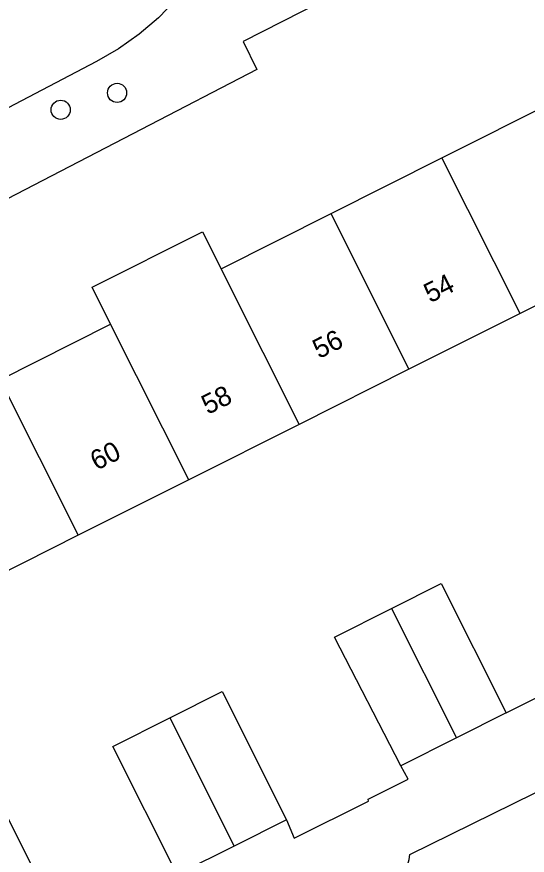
# Model space of a CAD drawing. Extents: x 157793 to 159380, y 380882 to 382313.
# Drawn here: x 158790.9 to 158816.97, y 381844.88 to 381887.69 of the extents above; entities that cross this region are included whole.
import ezdxf

# ---------------------------------------------------------------- set-up
doc = ezdxf.new("R2010")
doc.units = 0
for name, color, linetype in [('IMGEO_Boom', 7, 'Continuous'), ('IMGEO_Groenvoorziening', 7, 'Continuous'), ('IMGEO_Pand', 7, 'Continuous'), ('IMGEO_Pand_nummerreeks', 7, 'Continuous'), ('IMGEO_Rijbaan_lokaal_open', 7, 'Continuous'), ('IMGEO_Voetpad_open', 7, 'Continuous')]:
    doc.layers.add(name, color=color, linetype=linetype)

msp = doc.modelspace()

# ---------------------------------------------------------------- linework, layer by layer
at = {"layer": 'IMGEO_Boom'}
for centre in [(158796.027, 381883.8), (158793.148, 381882.937)]:
    msp.add_circle(centre, 0.489, dxfattribs=at)
at = {"layer": 'IMGEO_Groenvoorziening'}
for points in [[(158821.021, 381881.899), (158820.877, 381882.189), (158815.423, 381893.026), (158802.463, 381886.428), (158803.167, 381884.991), (158797.25, 381881.926), (158775.323, 381870.568), (158769.77, 381867.86), (158768.868, 381869.526), (158752.303, 381861.293), (158747.737, 381859.287)], [(158799.036, 381888.569), (158798.138, 381887.638), (158797.158, 381886.794), (158796.104, 381886.045), (158794.985, 381885.397), (158775.851, 381875.381), (158762.281, 381869.764), (158759.297, 381870.238), (158759.173, 381870.277), (158758.751, 381870.327), (158758.331, 381870.259), (158757.947, 381870.076), (158754.04, 381868.433)]]:
    msp.add_lwpolyline(points, dxfattribs=at)
at = {"layer": 'IMGEO_Pand'}
for points in [[(158812.618, 381880.48), (158818.416, 381883.391), (158822.402, 381875.452), (158816.603, 381872.541)], [(158806.958, 381877.639), (158812.618, 381880.48)], [(158816.603, 381872.541), (158812.618, 381880.48)], [(158801.339, 381874.818), (158806.958, 381877.639)], [(158810.926, 381869.691), (158806.958, 381877.639)], [(158795.7, 381871.987), (158794.75, 381873.88), (158800.389, 381876.711), (158801.339, 381874.818)], [(158801.339, 381874.818), (158801.617, 381874.264), (158805.324, 381866.879)], [(158816.603, 381872.541), (158810.926, 381869.691)], [(158790.061, 381869.156), (158795.7, 381871.987)], [(158799.685, 381864.048), (158795.7, 381871.987)], [(158810.926, 381869.691), (158805.324, 381866.879)], [(158790.061, 381869.156), (158794.047, 381861.217)], [(158805.324, 381866.879), (158799.685, 381864.048)], [(158799.685, 381864.048), (158794.047, 381861.217)], [(158794.047, 381861.217), (158788.407, 381858.386)], [(158810.043, 381857.478), (158812.585, 381858.754), (158815.902, 381852.146)], [(158810.524, 381849.446), (158807.137, 381856.019), (158810.043, 381857.478)], [(158810.043, 381857.478), (158813.36, 381850.87)], [(158798.728, 381851.894), (158801.392, 381853.232), (158804.676, 381846.689)], [(158799.236, 381843.958), (158799.098, 381843.889), (158795.814, 381850.431), (158798.728, 381851.894)], [(158798.728, 381851.894), (158802.012, 381845.352)], [(158815.902, 381852.146), (158813.36, 381850.87)], [(158813.36, 381850.87), (158810.524, 381849.446)], [(158787.431, 381846.262), (158790.035, 381847.569), (158793.331, 381841.003)], [(158804.676, 381846.689), (158802.012, 381845.352)], [(158802.012, 381845.352), (158799.236, 381843.958)]]:
    msp.add_lwpolyline(points, dxfattribs=at)
at = {"layer": 'IMGEO_Rijbaan_lokaal_open'}
msp.add_lwpolyline([(158810.978, 381844.911), (158832.184, 381855.347), (158833.115, 381857.81), (158832.271, 381859.244)], dxfattribs=at)
msp.add_arc((158809.114, 381845.024), 1.867, 234.1923, 356.525, dxfattribs=at)
at = {"layer": 'IMGEO_Voetpad_open'}
for points in [[(158815.902, 381852.146), (158821.638, 381855.016)], [(158804.676, 381846.689), (158805.064, 381845.746), (158808.873, 381847.646), (158808.857, 381847.747), (158810.884, 381848.77), (158810.524, 381849.446)]]:
    msp.add_lwpolyline(points, dxfattribs=at)

# ---------------------------------------------------------------- texts
at = {"layer": 'IMGEO_Pand_nummerreeks'}
for s, rotation, p in [('54', 26.6578, (158812.014, 381873.056)), ('56', 26.6597, (158806.335, 381870.205)), ('58', 26.6597, (158800.659, 381867.356)), ('60', 26.6578, (158794.979, 381864.505))]:
    msp.add_text(s, height=1, rotation=rotation, dxfattribs=at).set_placement(p)

doc.saveas('drawing.dxf')
